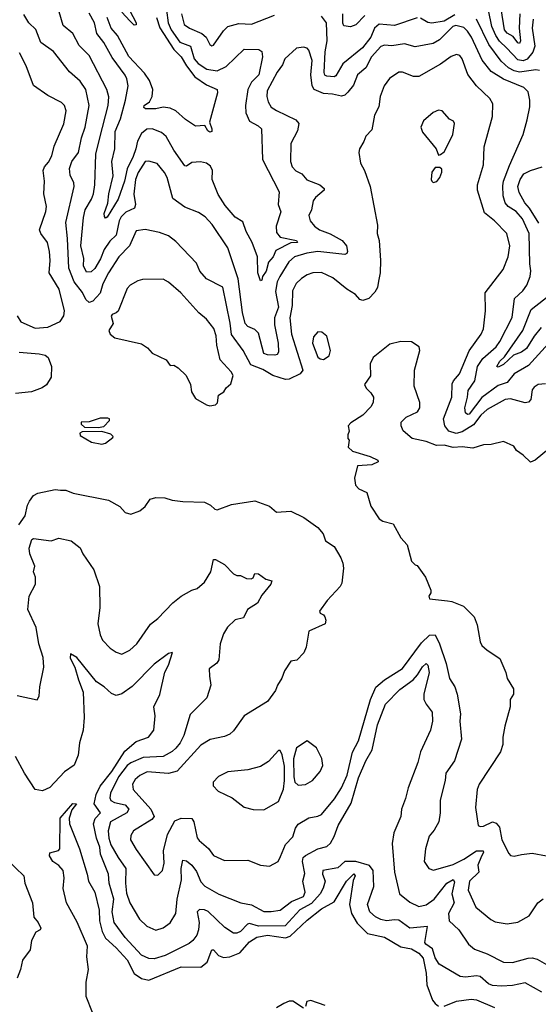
# Model space of a CAD drawing. Extents: x 1552033 to 1694788, y 811965 to 917215.
# Tile 353 of 632: x 1633938 to 1636819, y 887841 to 893312. Entities that reach past the tile are written whole.
import ezdxf

# ---------------------------------------------------------------- set-up
doc = ezdxf.new("R2010")
doc.units = 0

msp = doc.modelspace()

# ---------------------------------------------------------------- linework, layer by layer
at = {"layer": '0CON20XD'}
for points in [[(1634203.4, 892096.6), (1634194.7, 892185), (1634240.4, 892385), (1634238.5, 892405), (1634218.7, 892448.7), (1634215.4, 892485), (1634228.2, 892525), (1634265.4, 892575), (1634281.4, 892655), (1634302.1, 892715), (1634324.2, 892835.8), (1634305.4, 892924.6), (1634275, 892971.5), (1634215, 893022.2), (1634125.6, 893135), (1634055.3, 893185.3), (1634028, 893258), (1633990, 893295), (1633961.2, 893341.2)], [(1636875, 891512.9), (1636765, 891390.5), (1636685, 891344.1), (1636645, 891296.9), (1636595, 891280), (1636505, 891212.9), (1636435, 891120.3), (1636425, 891118.8), (1636415, 891126.9), (1636411.1, 891155), (1636426.2, 891215), (1636428.3, 891251.7), (1636466.7, 891305), (1636481.1, 891385), (1636510.3, 891429.7), (1636584.1, 891495), (1636605.1, 891524.9), (1636673.2, 891656.8), (1636686.2, 891763.8), (1636733.6, 891805), (1636755, 891837.1), (1636773.2, 891885), (1636777.6, 891917.6), (1636771.4, 891955), (1636767.4, 892125), (1636731.1, 892205), (1636695, 892246.2), (1636652, 892275), (1636634.7, 892295), (1636623.8, 892333.8), (1636621.3, 892388.7), (1636624.7, 892415.2), (1636657.8, 892502.2), (1636734.6, 892675), (1636756.2, 892755), (1636772.4, 892827.6), (1636772.5, 892865), (1636762.1, 892912.1), (1636739.2, 892935), (1636625, 892981.2), (1636556.7, 893025), (1636506.8, 893086.8), (1636447.3, 893215), (1636425, 893249.3), (1636405, 893269.7), (1636360.3, 893280.3), (1636344.7, 893275), (1636269.5, 893200.5), (1636235, 893180.6), (1636135, 893162.1), (1636075, 893178), (1636005, 893167.6), (1635965, 893170.6), (1635945, 893162.4), (1635891.7, 893105), (1635861.3, 893045), (1635814.8, 893005.2), (1635791.6, 892948.4), (1635761.1, 892908.9), (1635745, 892893.4), (1635725, 892886.9), (1635675, 892898.9), (1635625, 892902), (1635573.3, 892923.4), (1635562.1, 892945), (1635554.7, 893005), (1635562.9, 893085), (1635545, 893142.5), (1635535, 893153.8), (1635515, 893160), (1635475, 893153.3), (1635411.1, 893095), (1635398.9, 893061.1), (1635368.8, 893021.2), (1635312.3, 892917.7), (1635310.2, 892885), (1635318.1, 892855), (1635335.3, 892825.3), (1635365, 892807.7), (1635472.9, 892755), (1635488.5, 892735), (1635481.1, 892695), (1635444.1, 892625), (1635442.9, 892525), (1635451.6, 892495), (1635472.7, 892472.7), (1635505.4, 892455), (1635532.8, 892422.7), (1635605, 892394.4), (1635628.8, 892375), (1635628.8, 892365), (1635582.2, 892325), (1635567.8, 892305), (1635558.6, 892255), (1635544.3, 892225), (1635550.8, 892195), (1635576, 892165), (1635602.9, 892145), (1635662.2, 892122.2), (1635729.2, 892085), (1635754.3, 892055), (1635758.6, 892025), (1635756.2, 892013.8), (1635743.3, 892006.7), (1635595, 892023.8), (1635532.9, 892015), (1635465, 891994.8), (1635432.8, 891967.2), (1635382.8, 891885), (1635369.3, 891855), (1635358.7, 891801.3), (1635375.2, 891715), (1635353.7, 891655), (1635353, 891617), (1635373.7, 891515), (1635375.9, 891465), (1635367.9, 891452.1), (1635355, 891448.5), (1635315, 891449.8), (1635295, 891456.8), (1635265, 891571.1), (1635245, 891591.3), (1635205, 891608.2), (1635191.1, 891625), (1635176.2, 891685), (1635151.9, 891871.9), (1635095.3, 892045), (1635007.3, 892175), (1634967.7, 892217.7), (1634930.7, 892240.7), (1634855, 892271.1), (1634788.5, 892318.5), (1634757.2, 892435), (1634743, 892463), (1634702.2, 892512.2), (1634655, 892526.5), (1634635, 892523.6), (1634597.1, 892462.9), (1634582.5, 892425), (1634573, 892343), (1634581.3, 892285), (1634576.5, 892265), (1634527.9, 892242.1), (1634502.4, 892217.6), (1634491.5, 892195), (1634474.6, 892115.4), (1634438.5, 892081.5), (1634407.7, 892035), (1634386.4, 891983.6), (1634355, 891930.4), (1634335, 891911.5), (1634310, 891910), (1634292.5, 891945), (1634295.2, 891985), (1634277.7, 892055), (1634292.6, 892212.6), (1634302.9, 892255), (1634337.8, 892315), (1634348.4, 892345), (1634355.7, 892395), (1634361, 892565), (1634383.4, 892656.6), (1634430, 892835), (1634433.2, 892883.2), (1634421.8, 892925), (1634325, 893113.1), (1634268.8, 893168.8), (1634233.3, 893235), (1634180.5, 893280.5), (1634157.1, 893355)], [(1634754.6, 893364.6), (1634763, 893295), (1634779.5, 893255), (1634826.9, 893186.9), (1634887.4, 893165), (1634908.3, 893095), (1634929.1, 893069.1), (1634977.9, 893037.9), (1635035, 893028.1), (1635085, 893052.2), (1635185, 893147.5), (1635266.9, 893146.9), (1635283.1, 893135), (1635286.9, 893105), (1635266.1, 893005), (1635225, 892964.6), (1635204.7, 892925), (1635192.7, 892835), (1635194.7, 892794.7), (1635215, 892748.9), (1635263, 892723), (1635280.6, 892705), (1635287.8, 892535), (1635380, 892355), (1635373.6, 892285), (1635388.8, 892245), (1635363.3, 892165), (1635365, 892130), (1635384.7, 892104.7), (1635475.5, 892085.5), (1635481.4, 892075), (1635445, 892072.5), (1635360.7, 892029.3), (1635345.5, 891995), (1635319.6, 891965), (1635306.6, 891915), (1635287.1, 891885), (1635282.5, 891865), (1635275, 891861.2), (1635261.3, 891905), (1635258.5, 891995), (1635229.6, 892075), (1635196.2, 892135), (1635178.3, 892188.3), (1635135.3, 892215.3), (1635079.5, 892279.5), (1635040.2, 892340.2), (1635006.7, 892425), (1635009.1, 892475), (1634998.2, 892498.2), (1634975, 892515.6), (1634941.8, 892521.8), (1634895, 892518.3), (1634865, 892498.7), (1634855, 892500.4), (1634795, 892587.3), (1634752.7, 892662.7), (1634725.1, 892685.1), (1634675, 892706.4), (1634645, 892704.7), (1634615, 892679.8), (1634592.7, 892637.3), (1634583.3, 892595), (1634568.9, 892551.1), (1634535.6, 892484.4), (1634520, 892415), (1634486.1, 892315), (1634425, 892215.6), (1634415, 892209.2), (1634408.7, 892218.7), (1634407.9, 892235), (1634428.1, 892291.9), (1634432.6, 892345), (1634457.6, 892445), (1634449.8, 892525), (1634466.2, 892595), (1634469.6, 892690.4), (1634497.8, 892762.2), (1634526.9, 892865), (1634540.3, 892945), (1634534.2, 892984.2), (1634524.3, 893004.3), (1634451.4, 893101.4), (1634405.5, 893185.5), (1634367.6, 893235), (1634353.8, 893295), (1634325, 893348.8)], [(1634549.2, 893365), (1634585.5, 893294.5), (1634585, 893283.8), (1634575, 893281.8), (1634549.5, 893305), (1634505, 893354.3)], [(1634837.9, 893345), (1634852.5, 893285), (1634880.8, 893265), (1634949.2, 893235), (1634974.6, 893214.6), (1634995, 893173.8), (1635005, 893166.2)], [(1635005, 893166.2), (1635015, 893170), (1635069.5, 893250.5), (1635095, 893274.4), (1635155, 893291.9), (1635225, 893286.5), (1635353.3, 893336.7)], [(1636145, 893323.1), (1636020.5, 893279.5), (1635935, 893286.6), (1635908.2, 893265), (1635888, 893215), (1635841.9, 893155), (1635733.4, 893066.6), (1635695, 892999.5), (1635685, 892994.6), (1635645, 892998.8), (1635633.7, 893003.7), (1635628.5, 893018.5), (1635634.1, 893134.1), (1635645.2, 893195), (1635643.2, 893295), (1635615, 893332)], [(1635855, 893335.4), (1635805, 893283.6), (1635775, 893271.9), (1635738.8, 893278.8), (1635732.4, 893292.4), (1635733.2, 893345)], [(1636355, 893339.3), (1636295, 893304.8), (1636227.9, 893292.1), (1636205, 893295.9), (1636165, 893320.8)], [(1636790.5, 893315), (1636783.8, 893265), (1636798.6, 893165), (1636787.4, 893132.6), (1636757.1, 893092.9), (1636735, 893084.3), (1636705, 893090), (1636643.8, 893153.8), (1636603.6, 893193.6), (1636582.8, 893225), (1636561.1, 893275), (1636541.3, 893365)], [(1636716.2, 893343.8), (1636712.4, 893265), (1636719.6, 893195), (1636715, 893180.6), (1636705, 893183.1), (1636678.5, 893218.5), (1636645, 893237), (1636631.2, 893255), (1636611.6, 893371.6)], [(1634698.3, 893325), (1634717.5, 893267.4), (1634795, 893145.9), (1634834.8, 893105), (1634864.2, 893055), (1634910.6, 892995), (1634975, 892949.8), (1635034.4, 892924.4), (1635036.7, 892905), (1634992.7, 892742.7), (1635006, 892705), (1635005, 892690), (1634995, 892687.5), (1634982.5, 892695), (1634967.5, 892725), (1634915, 892721.2), (1634858.4, 892758.4), (1634805.6, 892805), (1634775, 892820.9), (1634735, 892826.7), (1634695, 892817.5), (1634637, 892817), (1634627.1, 892825), (1634630.6, 892835), (1634659.2, 892855), (1634674.2, 892885), (1634677.1, 892925), (1634659.4, 892975), (1634630.9, 893015), (1634545, 893108.2), (1634481.6, 893225), (1634447.1, 893265), (1634425.1, 893325.1)], [(1636825, 893029.4), (1636805, 893034.3), (1636715, 893021.4), (1636685, 893028), (1636652.6, 893045), (1636611.5, 893081.5), (1636544.1, 893175), (1636474.8, 893315)], [(1634025, 891598.9), (1634095, 891604.3), (1634163.3, 891635), (1634183.2, 891666.8), (1634187.8, 891695), (1634156.9, 891815), (1634101.6, 891905), (1634108.4, 891975), (1634104.6, 892025), (1634092.3, 892075), (1634056.4, 892125), (1634049.1, 892145), (1634084, 892246), (1634087.9, 892275), (1634072.9, 892345), (1634077.1, 892415), (1634068.2, 892475), (1634075.4, 892495), (1634099, 892521), (1634116.5, 892555), (1634130.7, 892609.3), (1634183.4, 892733.4), (1634197.1, 892805), (1634186.9, 892835), (1634171.4, 892851.4), (1634095, 892890.6), (1634015, 892945.8), (1633973.8, 893055), (1633938.2, 893128.2)], [(1636859.5, 891289.5), (1636817.5, 891285), (1636795, 891270.8), (1636784.5, 891255), (1636777.4, 891202.6), (1636765, 891186.9), (1636745, 891184), (1636665, 891204.8), (1636635, 891201.8), (1636534, 891146), (1636498.9, 891115), (1636458.5, 891061.5), (1636395, 891021.9), (1636362.1, 891012.1), (1636322.2, 891025), (1636299.2, 891055), (1636292.4, 891095), (1636338.9, 891215), (1636340.9, 891289.1), (1636347.3, 891305), (1636380.4, 891345), (1636435, 891472.9), (1636500.8, 891565), (1636513.8, 891595), (1636525.4, 891694.6), (1636522.9, 891795), (1636623.1, 891925), (1636651.8, 891995), (1636660.8, 892055), (1636643.3, 892125), (1636575, 892194.5), (1636519.9, 892239.9), (1636480.9, 892365), (1636481.5, 892395), (1636514.5, 892505), (1636518.9, 892605), (1636564.4, 892775), (1636565.5, 892845), (1636550, 892875), (1636475, 892945.5), (1636427.7, 893007.7), (1636396.2, 893095), (1636383, 893113), (1636365, 893118.9), (1636335, 893107.3), (1636275, 893065.4), (1636155, 892996.5), (1636125, 892996.5), (1636065, 893020.5), (1636045, 893020), (1635992.5, 892985), (1635962.5, 892945), (1635940, 892885), (1635932.5, 892827.5), (1635908.9, 892781.1), (1635895, 892700), (1635860, 892665), (1635850, 892635), (1635825.8, 892594.2), (1635822.5, 892575), (1635830.5, 892515), (1635852.7, 892475), (1635885.5, 892385), (1635925, 892170), (1635923.1, 892125), (1635935.5, 892085), (1635941.8, 891975), (1635941.1, 891905), (1635931.2, 891858.8), (1635925.3, 891825), (1635911.7, 891798.3), (1635876.8, 891763.2), (1635845, 891752.5), (1635827.8, 891757.8), (1635804.3, 891785), (1635755, 891814.4), (1635677.1, 891877.1), (1635615, 891906.7), (1635565.7, 891905.7), (1635535, 891894.3), (1635504.2, 891875), (1635474.2, 891845.8), (1635454.1, 891805), (1635452.4, 891725), (1635438.1, 891655), (1635448.4, 891565), (1635510.9, 891365), (1635496, 891344), (1635435, 891315.3), (1635415, 891313.3), (1635345, 891335.6), (1635288, 891368), (1635221.9, 891395), (1635179, 891475), (1635115, 891563.8), (1635106.8, 891626.8), (1635066, 891826), (1634975, 891871.9), (1634939.4, 891915), (1634919.5, 891959.5), (1634805, 892079.2), (1634765, 892110.8), (1634715, 892128.9), (1634635, 892145.6), (1634585, 892138.1), (1634549.2, 892055), (1634489.6, 891995), (1634431.9, 891905), (1634399.8, 891845), (1634385, 891793.5), (1634345, 891747.7), (1634325, 891740.4), (1634305, 891757.3), (1634286.8, 891796.8), (1634241.5, 891855), (1634211.8, 891931.8), (1634203.4, 892096.6)], [(1636265, 892560), (1636275, 892562.5), (1636295, 892577.5), (1636325.8, 892635), (1636343.3, 892675), (1636353.3, 892735), (1636347.7, 892747.7), (1636325, 892760), (1636285, 892806.2), (1636265, 892810), (1636235, 892796.2), (1636180.5, 892749.5), (1636166.2, 892715), (1636175, 892687.5), (1636251.2, 892595), (1636265, 892560)], [(1636235, 892407.5), (1636255, 892412.5), (1636272.5, 892435), (1636283.3, 892465), (1636282.5, 892482.5), (1636271.7, 892491.7), (1636245, 892490), (1636226.7, 892465), (1636223.3, 892425), (1636227.5, 892415), (1636235, 892407.5)], [(1636820.8, 892180.8), (1636770.2, 892265), (1636743.3, 892295), (1636711.9, 892351.9), (1636705.6, 892385), (1636717.5, 892425), (1636738.7, 892455), (1636775, 892474.3), (1636839.2, 892495)], [(1634995, 891167.5), (1635025, 891172.5), (1635037, 891183), (1635042.5, 891225), (1635072.5, 891245), (1635085, 891267.5), (1635110.5, 891289.5), (1635124.2, 891335), (1635113.8, 891355), (1635051.8, 891421.8), (1635032.9, 891502.9), (1635030.4, 891555), (1635016, 891596), (1634975, 891647.5), (1634933, 891683), (1634834.2, 891795), (1634765, 891853.1), (1634735, 891870), (1634621.3, 891868.7), (1634595, 891861.4), (1634552.8, 891837.2), (1634535, 891818.8), (1634485, 891693.3), (1634475, 891682.5), (1634452.5, 891675), (1634446.7, 891665), (1634457.5, 891625), (1634433.3, 891585), (1634440, 891565), (1634467.5, 891545), (1634615, 891510.9), (1634649.1, 891489.1), (1634675, 891460), (1634752.3, 891422.3), (1634775, 891390), (1634795, 891393.3), (1634818, 891378), (1634862.5, 891335), (1634887.5, 891285), (1634892.5, 891245), (1634915, 891207.5), (1634975, 891172.5), (1634995, 891167.5)], [(1636835, 891601.9), (1636795.4, 891554.6), (1636753.9, 891485), (1636725, 891465.7), (1636681.7, 891448.3), (1636625, 891396.3), (1636595, 891381.9), (1636588.8, 891385), (1636604.2, 891415), (1636630.4, 891439.6), (1636733.5, 891585), (1636778.7, 891701.3), (1636890.5, 891789.5)], [(1633925, 891666.7), (1633945, 891633.3), (1634025, 891598.9)], [(1635625, 891424.5), (1635656.9, 891445), (1635665.5, 891475), (1635643.6, 891553.6), (1635616.8, 891576.8), (1635595, 891578), (1635570, 891550), (1635565.5, 891515), (1635595, 891437.5), (1635607.2, 891427.2), (1635625, 891424.5)], [(1636875, 890926.7), (1636801.2, 890865), (1636775, 890853.8), (1636735, 890893.3), (1636698.3, 890918.3), (1636683.3, 890943.3), (1636625, 890968), (1636557.8, 890952.2), (1636515, 890949.5), (1636455, 890930.9), (1636395, 890938.8), (1636345, 890935.4), (1636295, 890948.2), (1636253.2, 890946.8), (1636195, 890968.6), (1636117.5, 890985), (1636068, 891028), (1636057.5, 891055), (1636057.5, 891075), (1636085, 891103.3), (1636147.3, 891132.7), (1636160, 891155), (1636160.8, 891185), (1636130, 891275), (1636131.9, 891365), (1636160, 891475), (1636157.5, 891495), (1636115, 891522.5), (1636055, 891523.3), (1635995, 891509.2), (1635901.4, 891435), (1635885, 891400), (1635887, 891333), (1635854, 891285), (1635862, 891265), (1635889.5, 891239.5), (1635903.8, 891215), (1635901.2, 891185), (1635888.8, 891161.2), (1635843.3, 891115), (1635777.7, 891072.3), (1635763.3, 891055), (1635767.5, 891025), (1635760, 891005), (1635760, 890985), (1635767.5, 890975), (1635763.6, 890936.4), (1635787.5, 890915), (1635885, 890885.6), (1635927.5, 890865), (1635930, 890855), (1635895, 890839.2), (1635815, 890832.5), (1635797.5, 890765), (1635802.9, 890725), (1635821.2, 890705), (1635865.5, 890685.5), (1635888.7, 890608.7), (1635935, 890538.8), (1635955, 890526.2), (1636011.7, 890511.7), (1636055, 890432.5), (1636090, 890395), (1636114.1, 890304.1), (1636135, 890282.5), (1636145, 890280), (1636192.5, 890215), (1636221.7, 890141.7), (1636221.7, 890128.3), (1636210.7, 890109.3), (1636213.6, 890093.6), (1636315, 890082.5), (1636339.2, 890079.2), (1636403.6, 890053.6), (1636462.5, 889995), (1636479.3, 889949.3), (1636496, 889855), (1636505.8, 889835.8), (1636535, 889808.8), (1636605, 889762.5), (1636638, 889685), (1636645, 889652.5), (1636680, 889595), (1636680, 889565), (1636663.3, 889535), (1636662, 889495), (1636633.4, 889386.6), (1636620.8, 889325), (1636621.4, 889285), (1636608.9, 889245), (1636490, 889065), (1636478.9, 889035), (1636469.4, 888935), (1636484.5, 888834.5), (1636495, 888828.6), (1636515, 888831.2), (1636565, 888854.5), (1636585, 888847.8), (1636603.1, 888825), (1636615.6, 888755), (1636655, 888678.8), (1636665, 888668.8), (1636685, 888663.8), (1636725.6, 888674.4), (1636785, 888680.4), (1636865, 888665.4)], [(1633935, 891464.1), (1634046.4, 891456.4), (1634079, 891449), (1634095.9, 891435.9), (1634116, 891385), (1634113.8, 891325), (1634086.7, 891283.2), (1634063.9, 891266.1), (1634003.8, 891245), (1633915, 891235.9)], [(1634375, 891046.7), (1634405, 891052.5), (1634437.5, 891085), (1634437.5, 891095), (1634428.3, 891098.3), (1634385, 891098.8), (1634325, 891077.5), (1634280, 891075), (1634280, 891065), (1634298.3, 891048.3), (1634375, 891046.7)], [(1634395, 890954), (1634415, 890960), (1634455, 890990), (1634456.7, 890996.7), (1634445, 891010), (1634395, 891023.3), (1634285, 891022.5), (1634272.5, 891015), (1634275, 891002.5), (1634337.5, 890965), (1634395, 890954)], [(1633934.4, 890505.6), (1633969.1, 890555), (1633982.1, 890615), (1633992.8, 890637.2), (1634015, 890667.5), (1634039.1, 890680.9), (1634135, 890701.8), (1634165, 890697.8), (1634195, 890697.8), (1634235, 890681.8), (1634432.4, 890642.4), (1634495, 890607.5), (1634524.2, 890574.2), (1634555, 890564), (1634605, 890582.5), (1634635, 890607.5), (1634662.7, 890647.3), (1634695, 890656.7), (1634745, 890656.2), (1634785, 890642), (1634845, 890634.2), (1634965, 890631.2), (1634997.5, 890615), (1635021.7, 890591.7), (1635035, 890588.8), (1635115, 890618.6), (1635245, 890638.8), (1635325, 890609.2), (1635365, 890575.8), (1635445, 890582), (1635517, 890547), (1635595, 890490.8), (1635624.4, 890455), (1635637.1, 890417.1), (1635685.6, 890385), (1635722.7, 890322.7), (1635732.7, 890292.7), (1635736.9, 890265), (1635727.8, 890182.2), (1635717.9, 890162.1), (1635646, 890085), (1635603.8, 890025), (1635607.5, 890015), (1635625, 890006.2), (1635632.5, 889995), (1635638, 889975), (1635634.3, 889955.7), (1635543.8, 889915), (1635529.2, 889825), (1635516, 889795), (1635477.3, 889752.7), (1635445, 889748.8), (1635408.9, 889695), (1635395, 889653.3), (1635370, 889615), (1635360, 889585), (1635315.3, 889524.7), (1635185.5, 889444.5), (1635125, 889360.8), (1635105, 889342.2), (1635075, 889329.5), (1634997, 889313), (1634945, 889281.5), (1634813.4, 889136.6), (1634765, 889123.3), (1634647.2, 889132.8), (1634605, 889112.2), (1634579.3, 889090.7), (1634565.4, 889065), (1634567.8, 889035), (1634666.3, 888926.3), (1634684.6, 888885), (1634671.9, 888868.1), (1634570.6, 888805), (1634555, 888780), (1634554.4, 888755), (1634585, 888701.9), (1634685, 888560), (1634705, 888558.8), (1634731.1, 888585), (1634740.8, 888625), (1634737.4, 888695), (1634760, 888785), (1634799.2, 888860.8), (1634835, 888875.3), (1634895, 888874.3), (1634905.3, 888855.3), (1634925, 888766.7), (1634935, 888750.8), (1634986.9, 888706.9), (1635015, 888667.5), (1635075, 888641.2), (1635205, 888641.4), (1635275, 888614), (1635325, 888609.2), (1635374, 888635), (1635386.6, 888663.4), (1635415, 888729.2), (1635455, 888772.5), (1635470.6, 888819.4), (1635485, 888842.1), (1635545, 888877.5), (1635595, 888886.5), (1635615, 888896.7), (1635687.5, 888982.5), (1635725, 889044.5), (1635758, 889115), (1635786.9, 889243.1), (1635819.7, 889305), (1635887.6, 889535), (1635917, 889603), (1635965.2, 889644.8), (1636065, 889706.9), (1636169.7, 889850.3), (1636215, 889891.6), (1636245, 889894.5), (1636270.5, 889845), (1636307.6, 889735), (1636325, 889651.2), (1636354.6, 889604.6), (1636368.2, 889565), (1636385.9, 889455.9), (1636382.8, 889415), (1636391.3, 889315), (1636352.7, 889195), (1636304.5, 889125), (1636301.8, 889085), (1636274.5, 888975), (1636273.3, 888905), (1636265.6, 888855), (1636240.7, 888809.3), (1636213.1, 888775), (1636192.9, 888705), (1636184.4, 888635), (1636211.2, 888595), (1636235.8, 888585.8), (1636345, 888618.1), (1636405, 888647.3), (1636475, 888693.5), (1636512, 888695), (1636513.6, 888685), (1636503.3, 888665), (1636483.3, 888615), (1636487.6, 888575), (1636436.5, 888525), (1636429.3, 888475), (1636472, 888382), (1636555, 888313.1), (1636579.8, 888299.8), (1636645, 888288.1), (1636705, 888297.1), (1636768, 888332), (1636815.8, 888405), (1636845, 888427.5)], [(1633925, 889558), (1634035, 889533.3), (1634045.9, 889554.1), (1634050, 889605), (1634072.9, 889715), (1634069.1, 889769.1), (1634044.7, 889845), (1634030.6, 889935), (1633983.9, 890035), (1633991, 890109), (1634025.4, 890175), (1634025.4, 890215), (1634014.6, 890245), (1634022.2, 890275), (1633995.4, 890345), (1633990.3, 890375), (1634005, 890423.8), (1634015, 890428.9), (1634112.7, 890417.3), (1634155, 890432), (1634225, 890416.2), (1634275, 890378), (1634289.2, 890345), (1634350.8, 890255), (1634382.3, 890162.3), (1634384.1, 890045.9), (1634372.9, 889955), (1634385.8, 889895), (1634399.2, 889865), (1634440, 889820), (1634475, 889797.1), (1634505, 889787.5), (1634550.9, 889809.1), (1634589.1, 889845), (1634665, 889953.3), (1634705.6, 889985), (1634788.2, 890071.8), (1634835, 890108.9), (1634895, 890142.9), (1634925, 890150.8), (1634965, 890187.1), (1635000, 890245), (1635015, 890311.9), (1635025, 890312.7), (1635075.3, 890285.3), (1635125, 890233.8), (1635144.3, 890224.3), (1635165, 890223.8), (1635198, 890208), (1635224.5, 890204.5), (1635235, 890211.2), (1635244.7, 890235.3), (1635265, 890233), (1635305, 890203.1), (1635338.8, 890195), (1635332.9, 890175), (1635282.9, 890115), (1635259.6, 890070.4), (1635204.2, 890035.7), (1635181.4, 889988.6), (1635135, 889976.7), (1635092.7, 889937.3), (1635070.2, 889899.8), (1635051.4, 889845), (1635044, 889755), (1635032.7, 889737.3), (1634990, 889705), (1634992.9, 889665), (1635000, 889615), (1634977.8, 889545), (1634885, 889450.8), (1634849.5, 889335), (1634829.3, 889295), (1634805.4, 889264.6), (1634784.8, 889245.2), (1634735, 889217.5), (1634625, 889212.4), (1634555, 889183.9), (1634535, 889167.5), (1634487.2, 889105), (1634443.3, 889015), (1634438.3, 888988.3), (1634443.9, 888973.9), (1634465, 888962.8), (1634525, 888948.9), (1634544.6, 888925), (1634533.6, 888905), (1634443.4, 888855), (1634430.4, 888805), (1634433.4, 888765), (1634445, 888727.9), (1634485, 888656.2), (1634528, 888595), (1634525.3, 888515), (1634531.3, 888458.7), (1634549.6, 888405), (1634603.1, 888315), (1634645.4, 888275.4), (1634695, 888253.1), (1634735, 888265.6), (1634775, 888293.3), (1634805.4, 888345), (1634813.3, 888425), (1634836.7, 888533.3), (1634835.7, 888595), (1634845, 888641.4), (1634865, 888639.2), (1634895, 888613.6), (1634919.6, 888579.6), (1634945, 888522.1), (1634967.2, 888497.2), (1635045, 888453.2), (1635166.2, 888405), (1635225, 888394.7), (1635295, 888356.5), (1635335, 888356.1), (1635385, 888364.7), (1635447.2, 888412.8), (1635515, 888440.9), (1635524.2, 888465), (1635510.6, 888525), (1635522.3, 888567.7), (1635509.3, 888635), (1635513.3, 888656.7), (1635525, 888668.4), (1635595, 888705.3), (1635645, 888718.5), (1635665, 888736.7), (1635685.6, 888774.4), (1635706.7, 888835), (1635780.2, 888959.8), (1635820.8, 889099.2), (1635861.7, 889195), (1635895.2, 889255), (1635926.2, 889395), (1635970.7, 889509.3), (1636049.9, 889590.1), (1636123.2, 889645), (1636148, 889672), (1636175, 889716.2), (1636195, 889734.4), (1636205, 889725.8), (1636212.9, 889685), (1636182.8, 889565), (1636183.1, 889535), (1636195, 889509.2), (1636228.8, 889465), (1636230.7, 889415), (1636219.5, 889365), (1636163.8, 889245), (1636150, 889185), (1636095.5, 889045), (1636081.5, 888985), (1636058.2, 888925), (1636054.6, 888885), (1636015.4, 888795), (1636007.5, 888735), (1636019.6, 888575), (1636047.8, 888455), (1636105, 888409.2), (1636155, 888383.9), (1636195, 888393.4), (1636240.9, 888425), (1636310.3, 888515), (1636345.3, 888535.3), (1636352.7, 888522.7), (1636339, 888455), (1636350.9, 888405), (1636320, 888345), (1636323.1, 888305), (1636376.5, 888255), (1636430.6, 888175), (1636465, 888148.2), (1636535, 888121.8), (1636625, 888075.3), (1636675, 888073.2), (1636761.9, 888098.1), (1636785, 888099.3), (1636812.5, 888092.5), (1636865, 888061.9)], [(1636838.5, 887908.5), (1636745, 887960.7), (1636675, 887946.1), (1636615, 887941.6), (1636565, 887945.3), (1636542.5, 887955), (1636496.3, 887996.3), (1636475, 887999.7), (1636415, 887992.3), (1636385, 887996.4), (1636268.6, 888065), (1636245, 888098.8), (1636230.3, 888150.3), (1636194.4, 888175), (1636189.1, 888185), (1636203.2, 888273.2), (1636104.4, 888264.4), (1636045, 888308.2), (1636020.2, 888310.2), (1635975, 888305.8), (1635945, 888313.2), (1635915, 888326.9), (1635883.6, 888355), (1635869.3, 888395), (1635904.4, 888495), (1635901.2, 888585), (1635881.9, 888611.9), (1635805, 888635.7), (1635745, 888635.7), (1635705, 888600.3), (1635621.9, 888585), (1635620.3, 888565), (1635634.2, 888525), (1635623.6, 888486.4), (1635606.7, 888455), (1635558.2, 888401.8), (1635493.4, 888366.6), (1635412.8, 888277.2), (1635265, 888275.2), (1635215, 888290.3), (1635204, 888286), (1635165, 888245.4), (1635145, 888237.1), (1635125, 888237.1), (1635077.4, 888267.4), (1634985, 888356.1), (1634965, 888365.9), (1634937.9, 888367.9), (1634924.6, 888355), (1634935.9, 888295), (1634932.1, 888255), (1634921.5, 888225), (1634899.5, 888195), (1634880.2, 888179.8), (1634747.2, 888112.8), (1634685, 888094.1), (1634655, 888095.3), (1634615, 888113.9), (1634525, 888212.4), (1634463.1, 888295), (1634452, 888355), (1634460.5, 888425), (1634435.2, 888515), (1634431.4, 888565), (1634386.5, 888675), (1634384.2, 888715), (1634364.4, 888765), (1634348.4, 888845), (1634356.8, 888873.2), (1634386.7, 888905), (1634352.4, 888955), (1634363.6, 889006.4), (1634385.8, 889054.2), (1634450.7, 889135), (1634521.6, 889248.4), (1634585, 889301.6), (1634653.1, 889325), (1634683.8, 889365), (1634690, 889445), (1634683.3, 889495), (1634717.3, 889562.7), (1634744, 889686), (1634764.2, 889725), (1634786.2, 889796.2), (1634765, 889790), (1634685, 889731.9), (1634563.7, 889606.3), (1634505, 889565.6), (1634475, 889557.5), (1634447.9, 889567.9), (1634408.1, 889605), (1634365, 889633.6), (1634255, 889768.2), (1634221.4, 889788.6), (1634219.5, 889765), (1634244.6, 889714.6), (1634264.7, 889644.7), (1634290.4, 889575), (1634296.9, 889435), (1634291.8, 889365), (1634271.1, 889295), (1634262.9, 889225), (1634240.1, 889169.9), (1634187.3, 889132.7), (1634105, 889045.6), (1634065, 889027.1), (1634025, 889034), (1633964.4, 889125), (1633915, 889218)], [(1635485, 889058.2), (1635525, 889062.2), (1635565, 889085.8), (1635608.1, 889135), (1635622.1, 889167.9), (1635616.4, 889206.4), (1635587.3, 889267.3), (1635535, 889306.2), (1635475, 889266.7), (1635458.9, 889205), (1635460.3, 889105), (1635466.2, 889075), (1635485, 889058.2)], [(1635295, 888922.5), (1635375, 888967.5), (1635403.6, 889036.4), (1635409.5, 889085), (1635408.2, 889165), (1635396.9, 889226.9), (1635385, 889251.2), (1635375, 889251.2), (1635320.2, 889189.8), (1635275, 889163.1), (1635205, 889144.5), (1635095, 889133.1), (1635042.8, 889107.2), (1635013.8, 889075), (1635013.8, 889055), (1635040, 889025), (1635118.7, 888988.7), (1635185, 888937.1), (1635235, 888922.9), (1635295, 888922.5)], [(1634343.1, 887795), (1634307.2, 887885), (1634307.8, 887965), (1634321.2, 888035), (1634311.1, 888105), (1634315.9, 888165), (1634258.1, 888298.1), (1634198.9, 888405), (1634180.3, 888485), (1634184.6, 888544.6), (1634180.8, 888585), (1634155, 888612.7), (1634122.5, 888635), (1634103.8, 888666.2), (1634106.7, 888683.3), (1634154.4, 888695.6), (1634161.4, 888705), (1634162.5, 888875), (1634233.3, 888956.7), (1634253.8, 888955), (1634228.2, 888921.8), (1634213.7, 888876.3), (1634214.4, 888844.4), (1634270, 888705), (1634314, 888564), (1634320.9, 888525), (1634355, 888463.8), (1634379, 888365), (1634382, 888305), (1634396, 888245), (1634415, 888208.2), (1634475, 888155.9), (1634535, 888088.5), (1634575, 888012.3), (1634615, 887985.3), (1634655, 887976.3), (1634835, 888050.3), (1634945, 888048.5), (1634979.5, 888075), (1635005, 888144.2), (1635015, 888144.3), (1635043.2, 888113.2), (1635071, 888101), (1635105, 888105.2), (1635161.8, 888128.2), (1635215, 888187.8), (1635255, 888213.5), (1635315, 888225.7), (1635415, 888211.2), (1635440.9, 888219.1), (1635535, 888309.3), (1635615, 888371.2), (1635685, 888410), (1635752.8, 888525), (1635795, 888566.5), (1635801.9, 888555), (1635790, 888530), (1635770.9, 888395), (1635781.2, 888345), (1635812.7, 888292.7), (1635869.5, 888235), (1635965.2, 888215.2), (1636055, 888161.1), (1636115, 888150.4), (1636155.2, 888125), (1636178.5, 888098.5), (1636195.8, 888015), (1636199.1, 887949.1), (1636230.9, 887865), (1636245.4, 887845), (1636265, 887831.8)], [(1633868.1, 888645), (1633962, 888555), (1633966.4, 888513.6), (1634008.9, 888405), (1634016.9, 888325), (1634041.4, 888295), (1634055.8, 888264.2), (1634052.5, 888255), (1634028, 888242), (1634004.4, 888195.6), (1633995.9, 888144.1), (1633954.1, 888085.9), (1633943.8, 888035), (1633923.6, 887986.4)], [(1635635, 887835.3), (1635555, 887861.9), (1635533.6, 887856.4), (1635525, 887828.6)], [(1636295, 887830.3), (1636365, 887859.5), (1636445, 887870.8), (1636475, 887865.4), (1636575, 887823.8)], [(1635515, 887819.2), (1635455, 887859.2), (1635435, 887859), (1635405, 887845.5), (1635365, 887821.4)]]:
    msp.add_lwpolyline(points, dxfattribs=at)

doc.saveas('drawing.dxf')
